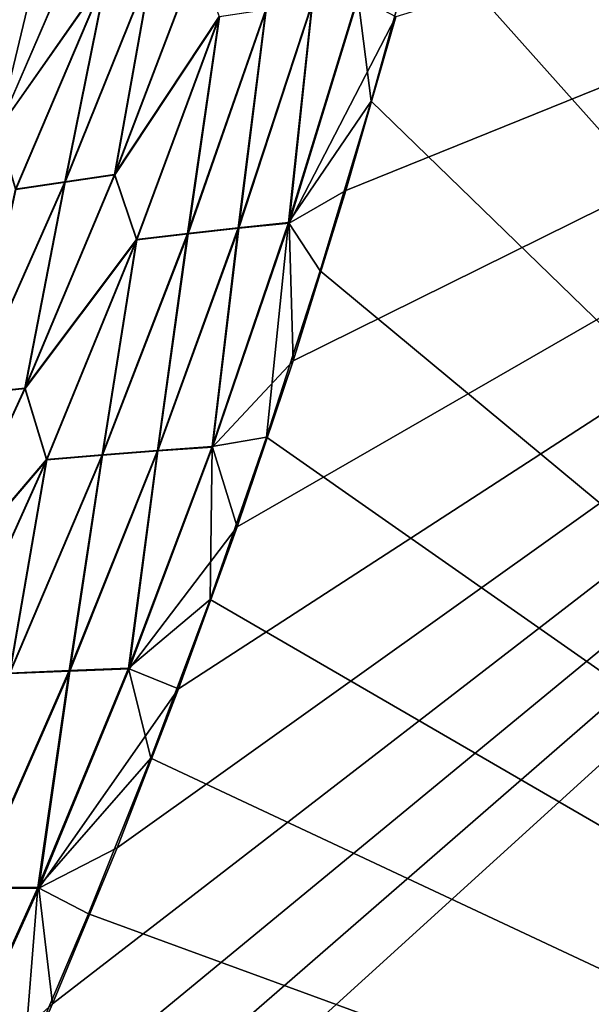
# Model space of a CAD drawing. Header units: metres. Extents: x -2 to 102, y -85 to 102.
# Tile 289 of 343: x 94 to 95.64, y 28.32 to 31.14. Entities that reach past the tile are written whole.
import ezdxf

# ---------------------------------------------------------------- set-up
doc = ezdxf.new("R2010")
doc.units = ezdxf.units.M
doc.layers.add('solid_21064300', color=7, linetype='CONTINUOUS')

msp = doc.modelspace()

# ---------------------------------------------------------------- linework, layer by layer
at = {"layer": 'solid_21064300'}
for points in [[(95.392036, 32.447853, -10.415613), (99.512444, 32.569004, -10.409643), (99.356873, 26.688757, -10.699394)], [(99.510719, 32.503227, 10.412885), (93.69519, 27.452665, 10.661753), (93.485512, 27.030266, 10.682567)], [(99.356117, 26.661158, 10.700754), (99.510719, 32.503227, 10.412885), (93.485512, 27.030266, 10.682567)], [(99.510719, 32.503227, 10.412885), (93.896652, 27.882322, 10.640581), (93.69519, 27.452665, 10.661753)], [(99.510719, 32.503227, 10.412885), (94.089928, 28.320303, 10.618999), (93.896652, 27.882322, 10.640581)], [(99.510719, 32.503227, 10.412885), (94.27491, 28.767647, 10.596956), (94.089928, 28.320303, 10.618999)], [(99.510719, 32.503227, 10.412885), (94.451614, 29.223656, 10.574487), (94.27491, 28.767647, 10.596956)], [(99.510719, 32.503227, 10.412885), (94.620064, 29.688385, 10.551587), (94.451614, 29.223656, 10.574487)], [(99.510719, 32.503227, 10.412885), (94.780174, 30.164015, 10.52815), (94.620064, 29.688385, 10.551587)], [(99.510719, 32.503227, 10.412885), (94.9319, 30.65218, 10.504095), (94.780174, 30.164015, 10.52815)], [(99.510719, 32.503227, 10.412885), (95.075432, 31.150503, 10.479541), (94.9319, 30.65218, 10.504095)], [(95.271202, 31.919905, -10.441628), (95.392036, 32.447853, -10.415613), (99.356873, 26.688757, -10.699394)], [(95.141891, 31.406755, -10.466913), (95.271202, 31.919905, -10.441628), (99.356873, 26.688757, -10.699394)], [(93.798912, 30.804817, -10.149609), (94.071495, 31.402298, -10.148188), (93.93261, 30.826994, -10.222367)], [(93.952896, 31.378366, -10.073626), (94.071495, 31.402298, -10.148188), (93.798912, 30.804817, -10.149609)], [(93.799164, 30.804193, 10.148562), (94.071724, 31.401709, 10.147243), (93.953018, 31.377882, 10.072518)], [(93.932999, 30.826258, 10.221491), (94.071724, 31.401709, 10.147243), (93.799164, 30.804193, 10.148562)], [(93.93261, 30.826994, -10.222367), (94.193359, 31.427462, -10.214711), (94.245674, 31.272547, -10.277152)], [(94.071495, 31.402298, -10.148188), (94.193359, 31.427462, -10.214711), (93.93261, 30.826994, -10.222367)], [(93.932999, 30.826258, 10.221491), (94.19371, 31.426779, 10.21392), (94.071724, 31.401709, 10.147243)], [(94.246178, 31.271763, 10.276482), (94.19371, 31.426779, 10.21392), (93.932999, 30.826258, 10.221491)], [(94.966171, 31.208687, -10.472865), (95.141891, 31.406755, -10.466913), (95.004066, 30.908417, -10.491469)], [(95.004066, 30.908417, -10.491469), (95.141891, 31.406755, -10.466913), (99.356873, 26.688757, -10.699394)], [(94.267799, 30.698463, -10.394091), (94.504707, 31.320553, -10.372081), (94.568344, 31.151266, -10.414916)], [(94.374809, 31.296968, -10.328782), (94.504707, 31.320553, -10.372081), (94.267799, 30.698463, -10.394091)], [(94.268692, 30.697454, 10.393641), (94.505501, 31.319635, 10.371673), (94.37545, 31.296112, 10.328249)], [(94.569336, 31.150269, 10.414614), (94.505501, 31.319635, 10.371673), (94.268692, 30.697454, 10.393641)], [(94.125389, 30.677742, -10.346701), (94.374809, 31.296968, -10.328782), (94.267799, 30.698463, -10.394091)], [(94.245674, 31.272547, -10.277152), (94.374809, 31.296968, -10.328782), (94.125389, 30.677742, -10.346701)], [(94.126106, 30.676807, 10.346112), (94.37545, 31.296112, 10.328249), (94.246178, 31.271763, 10.276482)], [(94.268692, 30.697454, 10.393641), (94.37545, 31.296112, 10.328249), (94.126106, 30.676807, 10.346112)], [(93.93261, 30.826994, -10.222367), (94.245674, 31.272547, -10.277152), (93.983742, 30.656343, -10.290185)], [(93.984291, 30.655495, 10.289446), (94.246178, 31.271763, 10.276482), (93.932999, 30.826258, 10.221491)], [(93.983742, 30.656343, -10.290185), (94.245674, 31.272547, -10.277152), (94.125389, 30.677742, -10.346701)], [(94.126106, 30.676807, 10.346112), (94.246178, 31.271763, 10.276482), (93.984291, 30.655495, 10.289446)], [(94.766785, 30.560547, -10.504471), (94.966171, 31.208687, -10.472865), (95.004066, 30.908417, -10.491469)], [(94.834602, 31.190874, -10.461793), (94.966171, 31.208687, -10.472865), (94.766785, 30.560547, -10.504471)], [(94.768494, 30.559315, 10.504456), (95.075432, 31.150503, 10.479541), (94.96769, 31.207577, 10.47285)], [(94.768494, 30.559315, 10.504456), (94.96769, 31.207577, 10.47285), (94.835945, 31.1898, 10.461693)], [(94.62278, 30.545462, -10.492219), (94.834602, 31.190874, -10.461793), (94.766785, 30.560547, -10.504471)], [(94.701866, 31.171741, -10.442513), (94.834602, 31.190874, -10.461793), (94.62278, 30.545462, -10.492219)], [(94.624283, 30.54427, 10.49211), (94.835945, 31.1898, 10.461693), (94.703026, 31.170702, 10.442319)], [(94.768494, 30.559315, 10.504456), (94.835945, 31.1898, 10.461693), (94.624283, 30.54427, 10.49211)], [(94.267799, 30.698463, -10.394091), (94.568344, 31.151266, -10.414916), (94.33107, 30.511726, -10.440728)], [(94.332169, 30.510628, 10.440397), (94.569336, 31.150269, 10.414614), (94.268692, 30.697454, 10.393641)], [(94.33107, 30.511726, -10.440728), (94.568344, 31.151266, -10.414916), (94.477394, 30.529194, -10.471016)], [(94.478691, 30.528044, 10.470802), (94.569336, 31.150269, 10.414614), (94.332169, 30.510628, 10.440397)], [(94.477394, 30.529194, -10.471016), (94.701866, 31.171741, -10.442513), (94.62278, 30.545462, -10.492219)], [(94.568344, 31.151266, -10.414916), (94.701866, 31.171741, -10.442513), (94.477394, 30.529194, -10.471016)], [(94.478691, 30.528044, 10.470802), (94.703026, 31.170702, 10.442319), (94.569336, 31.150269, 10.414614)], [(94.624283, 30.54427, 10.49211), (94.703026, 31.170702, 10.442319), (94.478691, 30.528044, 10.470802)], [(94.768494, 30.559315, 10.504456), (94.9319, 30.65218, 10.504095), (95.075432, 31.150503, 10.479541)], [(94.766785, 30.560547, -10.504471), (95.004066, 30.908417, -10.491469), (94.85804, 30.421745, -10.51545)], [(94.85804, 30.421745, -10.51545), (95.004066, 30.908417, -10.491469), (99.356873, 26.688757, -10.699394)], [(94.010452, 30.085739, -10.415231), (94.267799, 30.698463, -10.394091), (94.33107, 30.511726, -10.440728)], [(94.125389, 30.677742, -10.346701), (94.267799, 30.698463, -10.394091), (94.010452, 30.085739, -10.415231)], [(94.011414, 30.084654, 10.414741), (94.268692, 30.697454, 10.393641), (94.126106, 30.676807, 10.346112)], [(94.332169, 30.510628, 10.440397), (94.268692, 30.697454, 10.393641), (94.011414, 30.084654, 10.414741)], [(93.855133, 30.069014, -10.36351), (94.125389, 30.677742, -10.346701), (94.010452, 30.085739, -10.415231)], [(93.983742, 30.656343, -10.290185), (94.125389, 30.677742, -10.346701), (93.855133, 30.069014, -10.36351)], [(93.855911, 30.068018, 10.362866), (94.126106, 30.676807, 10.346112), (93.984291, 30.655495, 10.289446)], [(94.011414, 30.084654, 10.414741), (94.126106, 30.676807, 10.346112), (93.855911, 30.068018, 10.362866)], [(94.768494, 30.559315, 10.504456), (94.780174, 30.164015, 10.52815), (94.9319, 30.65218, 10.504095)], [(94.547546, 29.918161, -10.535778), (94.766785, 30.560547, -10.504471), (94.704025, 29.94474, -10.538955)], [(94.62278, 30.545462, -10.492219), (94.766785, 30.560547, -10.504471), (94.547546, 29.918161, -10.535778)], [(94.549408, 29.916811, 10.535762), (94.780174, 30.164015, 10.52815), (94.768494, 30.559315, 10.504456)], [(94.549408, 29.916811, 10.535762), (94.768494, 30.559315, 10.504456), (94.624283, 30.54427, 10.49211)], [(94.766785, 30.560547, -10.504471), (94.85804, 30.421745, -10.51545), (94.704025, 29.94474, -10.538955)], [(94.23217, 29.894537, -10.498981), (94.477394, 30.529194, -10.471016), (94.39064, 29.906849, -10.522244)], [(94.33107, 30.511726, -10.440728), (94.477394, 30.529194, -10.471016), (94.23217, 29.894537, -10.498981)], [(94.233582, 29.893288, 10.498748), (94.478691, 30.528044, 10.470802), (94.332169, 30.510628, 10.440397)], [(94.392273, 29.905546, 10.522127), (94.478691, 30.528044, 10.470802), (94.233582, 29.893288, 10.498748)], [(94.39064, 29.906849, -10.522244), (94.62278, 30.545462, -10.492219), (94.547546, 29.918161, -10.535778)], [(94.477394, 30.529194, -10.471016), (94.62278, 30.545462, -10.492219), (94.39064, 29.906849, -10.522244)], [(94.392273, 29.905546, 10.522127), (94.624283, 30.54427, 10.49211), (94.478691, 30.528044, 10.470802)], [(94.549408, 29.916811, 10.535762), (94.624283, 30.54427, 10.49211), (94.392273, 29.905546, 10.522127)], [(94.010452, 30.085739, -10.415231), (94.33107, 30.511726, -10.440728), (94.072617, 29.881205, -10.465831)], [(94.073807, 29.880018, 10.465468), (94.332169, 30.510628, 10.440397), (94.011414, 30.084654, 10.414741)], [(94.072617, 29.881205, -10.465831), (94.33107, 30.511726, -10.440728), (94.23217, 29.894537, -10.498981)], [(94.233582, 29.893288, 10.498748), (94.332169, 30.510628, 10.440397), (94.073807, 29.880018, 10.465468)], [(94.704025, 29.94474, -10.538955), (94.85804, 30.421745, -10.51545), (99.356873, 26.688757, -10.699394)], [(94.549408, 29.916811, 10.535762), (94.620064, 29.688385, 10.551587), (94.780174, 30.164015, 10.52815)], [(93.732704, 29.483225, -10.435495), (94.010452, 30.085739, -10.415231), (94.072617, 29.881205, -10.465831)], [(93.855133, 30.069014, -10.36351), (94.010452, 30.085739, -10.415231), (93.732704, 29.483225, -10.435495)], [(93.733719, 29.482079, 10.434962), (94.011414, 30.084654, 10.414741), (93.855911, 30.068018, 10.362866)], [(94.073807, 29.880018, 10.465468), (94.011414, 30.084654, 10.414741), (93.733719, 29.482079, 10.434962)], [(94.541855, 29.479467, -10.561881), (94.704025, 29.94474, -10.538955), (99.356873, 26.688757, -10.699394)], [(94.547546, 29.918161, -10.535778), (94.704025, 29.94474, -10.538955), (94.541855, 29.479467, -10.561881)], [(94.137909, 29.275829, -10.551837), (94.39064, 29.906849, -10.522244), (94.308075, 29.282278, -10.566751)], [(94.23217, 29.894537, -10.498981), (94.39064, 29.906849, -10.522244), (94.137909, 29.275829, -10.551837)], [(94.139648, 29.274427, 10.551709), (94.392273, 29.905546, 10.522127), (94.233582, 29.893288, 10.498748)], [(94.310059, 29.280815, 10.566732), (94.392273, 29.905546, 10.522127), (94.139648, 29.274427, 10.551709)], [(94.308075, 29.282278, -10.566751), (94.547546, 29.918161, -10.535778), (94.541855, 29.479467, -10.561881)], [(94.39064, 29.906849, -10.522244), (94.547546, 29.918161, -10.535778), (94.308075, 29.282278, -10.566751)], [(94.310059, 29.280815, 10.566732), (94.620064, 29.688385, 10.551587), (94.549408, 29.916811, 10.535762)], [(94.310059, 29.280815, 10.566732), (94.549408, 29.916811, 10.535762), (94.392273, 29.905546, 10.522127)], [(93.732704, 29.483225, -10.435495), (94.072617, 29.881205, -10.465831), (93.792931, 29.260584, -10.490203)], [(93.794189, 29.259325, 10.48981), (94.073807, 29.880018, 10.465468), (93.733719, 29.482079, 10.434962)], [(93.792931, 29.260584, -10.490203), (94.072617, 29.881205, -10.465831), (93.966026, 29.268606, -10.526381)], [(93.967522, 29.267269, 10.526128), (94.073807, 29.880018, 10.465468), (93.794189, 29.259325, 10.48981)], [(93.966026, 29.268606, -10.526381), (94.23217, 29.894537, -10.498981), (94.137909, 29.275829, -10.551837)], [(94.072617, 29.881205, -10.465831), (94.23217, 29.894537, -10.498981), (93.966026, 29.268606, -10.526381)], [(93.967522, 29.267269, 10.526128), (94.233582, 29.893288, 10.498748), (94.073807, 29.880018, 10.465468)], [(94.139648, 29.274427, 10.551709), (94.233582, 29.893288, 10.498748), (93.967522, 29.267269, 10.526128)], [(94.310059, 29.280815, 10.566732), (94.451614, 29.223656, 10.574487), (94.620064, 29.688385, 10.551587)], [(94.308075, 29.282278, -10.566751), (94.541855, 29.479467, -10.561881), (94.371559, 29.024452, -10.584302)], [(94.371559, 29.024452, -10.584302), (94.541855, 29.479467, -10.561881), (99.356873, 26.688757, -10.699394)], [(93.864395, 28.653219, -10.580961), (94.137909, 29.275829, -10.551837), (94.04805, 28.653675, -10.59735)], [(93.966026, 29.268606, -10.526381), (94.137909, 29.275829, -10.551837), (93.864395, 28.653219, -10.580961)], [(93.866196, 28.651728, 10.580823), (94.139648, 29.274427, 10.551709), (93.967522, 29.267269, 10.526128)], [(94.050117, 28.652109, 10.597331), (94.139648, 29.274427, 10.551709), (93.866196, 28.651728, 10.580823)], [(94.04805, 28.653675, -10.59735), (94.308075, 29.282278, -10.566751), (94.371559, 29.024452, -10.584302)], [(94.137909, 29.275829, -10.551837), (94.308075, 29.282278, -10.566751), (94.04805, 28.653675, -10.59735)], [(94.050117, 28.652109, 10.597331), (94.451614, 29.223656, 10.574487), (94.310059, 29.280815, 10.566732)], [(94.050117, 28.652109, 10.597331), (94.310059, 29.280815, 10.566732), (94.139648, 29.274427, 10.551709)], [(94.050117, 28.652109, 10.597331), (94.27491, 28.767647, 10.596956), (94.451614, 29.223656, 10.574487)], [(94.04805, 28.653675, -10.59735), (94.371559, 29.024452, -10.584302), (94.193207, 28.577742, -10.606315)], [(94.193207, 28.577742, -10.606315), (94.371559, 29.024452, -10.584302), (99.356873, 26.688757, -10.699394)], [(94.050117, 28.652109, 10.597331), (94.089928, 28.320303, 10.618999), (94.27491, 28.767647, 10.596956)], [(93.76725, 28.03315, -10.627541), (94.04805, 28.653675, -10.59735), (94.00676, 28.139259, -10.62792)], [(93.864395, 28.653219, -10.580961), (94.04805, 28.653675, -10.59735), (93.76725, 28.03315, -10.627541)], [(93.769379, 28.031494, 10.627519), (94.089928, 28.320303, 10.618999), (94.050117, 28.652109, 10.597331)], [(93.769379, 28.031494, 10.627519), (94.050117, 28.652109, 10.597331), (93.866196, 28.651728, 10.580823)], [(94.04805, 28.653675, -10.59735), (94.193207, 28.577742, -10.606315), (94.00676, 28.139259, -10.62792)], [(94.00676, 28.139259, -10.62792), (94.193207, 28.577742, -10.606315), (99.356873, 26.688757, -10.699394)], [(93.769379, 28.031494, 10.627519), (93.896652, 27.882322, 10.640581), (94.089928, 28.320303, 10.618999)]]:
    msp.add_3dface(points, dxfattribs=at)

doc.saveas('drawing.dxf')
